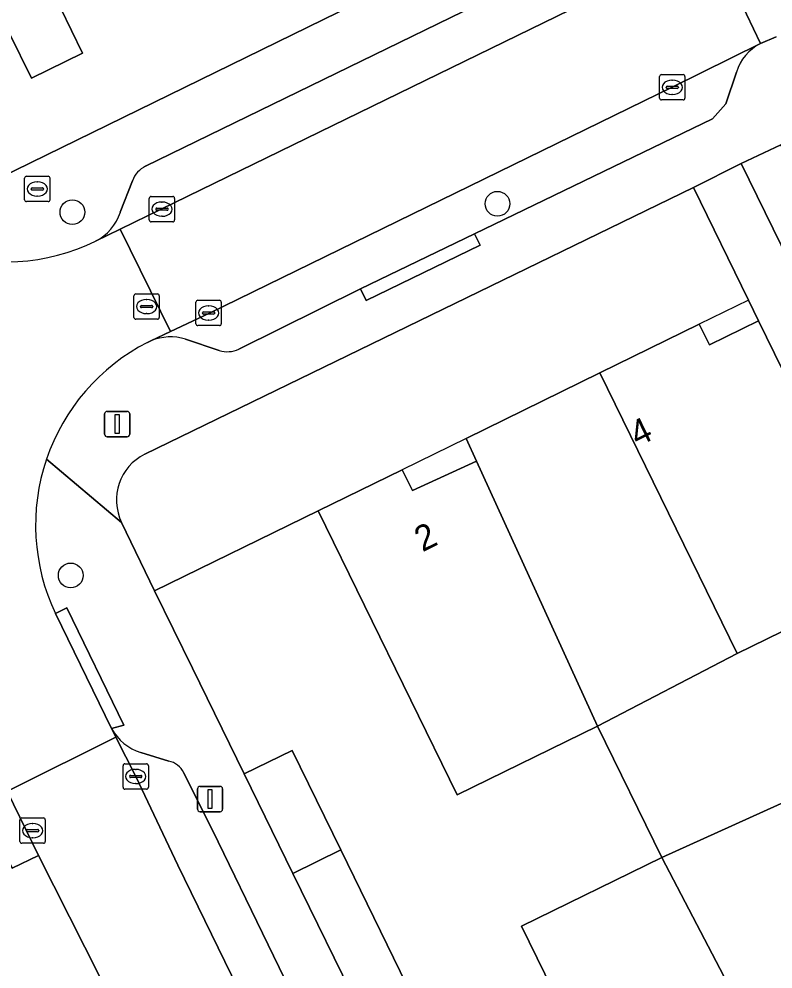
# Model space of a CAD drawing. Extents: x 160455 to 162082, y 388339 to 389736.
# Drawn here: x 161082.33 to 161112.1, y 388891.93 to 388929.42 of the extents above; entities that cross this region are included whole.
import ezdxf

# ---------------------------------------------------------------- set-up
doc = ezdxf.new("R2010")
doc.units = 0
for name, color, linetype in [('IMGEO_Boom', 7, 'Continuous'), ('IMGEO_Brandkraan', 7, 'Continuous'), ('IMGEO_Erf', 7, 'Continuous'), ('IMGEO_Groenvoorziening', 7, 'Continuous'), ('IMGEO_Kolk', 7, 'Continuous'), ('IMGEO_Lichtmast', 7, 'Continuous'), ('IMGEO_Muur', 7, 'Continuous'), ('IMGEO_Pand', 7, 'Continuous'), ('IMGEO_Pand_nummerreeks', 7, 'Continuous'), ('IMGEO_Pand_overbouw', 7, 'Continuous'), ('IMGEO_Parkeervlak_open', 7, 'Continuous'), ('IMGEO_Rijbaan_lokaal_open', 7, 'Continuous'), ('IMGEO_Rioolput', 7, 'Continuous'), ('IMGEO_Voetpad_open', 7, 'Continuous')]:
    doc.layers.add(name, color=color, linetype=linetype)

msp = doc.modelspace()

# ---------------------------------------------------------------- linework, layer by layer
at = {"layer": 'IMGEO_Boom'}
for centre in [(161101.224, 388922.129), (161084.441, 388921.798), (161084.375, 388907.459)]:
    msp.add_circle(centre, 0.489, dxfattribs=at)
at = {"layer": 'IMGEO_Brandkraan'}
for p, q in [((161082.555, 388922.289), (161082.555, 388923.141)), ((161082.63, 388923.215), (161083.482, 388923.215)), ((161083.556, 388923.141), (161083.556, 388922.289)), ((161082.814, 388922.709), (161082.814, 388922.721)), ((161082.857, 388922.758), (161083.255, 388922.758)), ((161083.043, 388922.995), (161083.068, 388922.995)), ((161083.298, 388922.721), (161083.298, 388922.709)), ((161083.252, 388922.672), (161082.854, 388922.672)), ((161083.066, 388922.435), (161083.041, 388922.435)), ((161083.482, 388922.215), (161082.63, 388922.215))]:
    msp.add_line(p, q, dxfattribs=at)
for points in [[(161082.555, 388922.289), (161082.555, 388923.141)], [(161082.63, 388923.215), (161083.482, 388923.215)], [(161083.556, 388923.141), (161083.556, 388922.289)], [(161083.482, 388922.215), (161082.63, 388922.215)]]:
    msp.add_lwpolyline(points, dxfattribs=at)
for centre, radius, start, end in [((161082.632, 388923.139), 0.0765, 91.552, 178.448), ((161082.632, 388923.139), 0.0765, 91.552, 178.448), ((161083.48, 388923.139), 0.0765, 1.552, 88.448), ((161083.48, 388923.139), 0.0765, 1.552, 88.448), ((161082.854, 388922.718), 0.0403, 85.8775, 175.7526), ((161082.851, 388922.708), 0.0366, 178.938, 274.7102), ((161083.255, 388922.715), 0.043, 264.8664, 352.4533), ((161083.259, 388922.72), 0.0386, 1.7309, 96.639), ((161082.632, 388922.291), 0.0765, 181.552, 268.448), ((161082.632, 388922.291), 0.0765, 181.552, 268.448), ((161083.48, 388922.291), 0.0765, 271.552, 358.448), ((161083.48, 388922.291), 0.0765, 271.552, 358.448)]:
    msp.add_arc(centre, radius, start, end, dxfattribs=at)
for centre, major_axis, ratio, start_param, end_param in [((161083.042, 388922.715), (-0.387, 0.002), 0.722429, 4.712389, 7.853982), ((161083.067, 388922.715), (-0.39, 0.002), 0.717154, 1.570796, 4.712389)]:
    msp.add_ellipse(centre, major_axis=major_axis, ratio=ratio, start_param=start_param, end_param=end_param, dxfattribs=at)
at = {"layer": 'IMGEO_Erf'}
for points in [[(161081.565, 388923.156), (161111.976, 388938.028), (161110.663, 388940.713), (161108.409, 388939.609), (161107.53, 388941.405)], [(161083.968, 388929.867), (161084.845, 388928.07), (161082.825, 388927.081), (161081.94, 388928.874)], [(161105.272, 388915.452), (161109.194, 388917.371), (161109.59, 388916.561), (161111.536, 388917.513), (161111.139, 388918.322), (161108.958, 388922.778), (161087.3, 388912.246)], [(161086.386, 388909.55), (161087.685, 388906.848), (161094.15, 388910.011), (161097.464, 388911.632), (161097.863, 388910.815), (161100.399, 388911.972), (161099.99, 388912.868), (161105.272, 388915.452)], [(161127.179, 388885.52), (161124.681, 388890.642), (161122.734, 388889.689), (161122.261, 388889.457), (161118.828, 388887.777), (161113.543, 388885.191), (161107.695, 388882.329), (161102.17, 388893.621), (161107.708, 388896.331), (161105.174, 388901.51), (161099.636, 388898.8), (161094.15, 388910.011), (161087.685, 388906.848), (161089.181, 388903.796), (161091.225, 388899.628), (161093.118, 388900.553), (161095.036, 388896.627), (161097.647, 388891.282), (161099.592, 388887.301), (161097.699, 388886.376), (161101.196, 388879.021), (161102.926, 388875.63)]]:
    msp.add_lwpolyline(points, dxfattribs=at)
for points in [[(161105.272, 388915.452), (161099.99, 388912.868), (161100.399, 388911.972), (161105.174, 388901.51), (161110.689, 388904.378)], [(161113.384, 388898.892), (161107.708, 388896.331), (161112.458, 388887.262), (161117.8, 388889.877)]]:
    msp.add_lwpolyline(points, close=True, dxfattribs=at)
msp.add_arc((161088.195, 388910.439), 2.016, 116.3673, 206.1772, dxfattribs=at)
at = {"layer": 'IMGEO_Groenvoorziening'}
msp.add_lwpolyline([(161117.056, 388915.074), (161112.417, 388924.456), (161110.852, 388923.717), (161118.439, 388908.221), (161119.703, 388908.815), (161119.373, 388909.519)], close=True, dxfattribs=at)
at = {"layer": 'IMGEO_Kolk'}
for p, q in [((161107.698, 388927.226), (161108.55, 388927.226)), ((161107.623, 388926.3), (161107.623, 388927.152)), ((161108.111, 388927.006), (161108.136, 388927.006)), ((161108.624, 388927.152), (161108.624, 388926.3)), ((161107.882, 388926.72), (161107.882, 388926.732)), ((161108.32, 388926.683), (161107.922, 388926.683)), ((161107.925, 388926.769), (161108.323, 388926.769)), ((161108.134, 388926.446), (161108.109, 388926.446)), ((161108.366, 388926.732), (161108.366, 388926.72)), ((161108.55, 388926.226), (161107.698, 388926.226)), ((161087.477, 388921.491), (161087.477, 388922.343)), ((161087.552, 388922.417), (161088.404, 388922.417)), ((161088.478, 388922.343), (161088.478, 388921.491)), ((161087.779, 388921.96), (161088.177, 388921.96)), ((161087.965, 388922.197), (161087.99, 388922.197)), ((161087.736, 388921.911), (161087.736, 388921.923)), ((161088.174, 388921.874), (161087.776, 388921.874)), ((161087.988, 388921.637), (161087.963, 388921.637)), ((161088.22, 388921.923), (161088.22, 388921.911)), ((161088.404, 388921.417), (161087.552, 388921.417)), ((161089.317, 388917.393), (161089.317, 388918.245)), ((161089.392, 388918.319), (161090.244, 388918.319)), ((161090.318, 388918.245), (161090.318, 388917.393)), ((161089.576, 388917.813), (161089.576, 388917.825)), ((161089.619, 388917.862), (161090.017, 388917.862)), ((161089.805, 388918.099), (161089.83, 388918.099)), ((161090.06, 388917.825), (161090.06, 388917.813)), ((161090.014, 388917.776), (161089.616, 388917.776)), ((161089.828, 388917.539), (161089.803, 388917.539)), ((161090.244, 388917.319), (161089.392, 388917.319)), ((161086.44, 388899.098), (161086.44, 388899.95)), ((161086.515, 388900.024), (161087.367, 388900.024)), ((161087.441, 388899.95), (161087.441, 388899.098)), ((161086.699, 388899.518), (161086.699, 388899.53)), ((161087.137, 388899.481), (161086.739, 388899.481)), ((161086.742, 388899.567), (161087.14, 388899.567)), ((161086.928, 388899.804), (161086.953, 388899.804)), ((161087.183, 388899.53), (161087.183, 388899.518)), ((161086.951, 388899.244), (161086.926, 388899.244)), ((161087.367, 388899.024), (161086.515, 388899.024)), ((161082.37, 388896.961), (161082.37, 388897.813)), ((161082.445, 388897.887), (161083.297, 388897.887)), ((161082.858, 388897.667), (161082.883, 388897.667)), ((161083.371, 388897.813), (161083.371, 388896.961)), ((161082.629, 388897.381), (161082.629, 388897.393)), ((161083.067, 388897.344), (161082.669, 388897.344)), ((161082.672, 388897.43), (161083.07, 388897.43)), ((161083.113, 388897.393), (161083.113, 388897.381)), ((161083.297, 388896.887), (161082.445, 388896.887)), ((161082.881, 388897.107), (161082.856, 388897.107))]:
    msp.add_line(p, q, dxfattribs=at)
for points in [[(161107.698, 388927.226), (161108.55, 388927.226)], [(161107.623, 388926.3), (161107.623, 388927.152)], [(161108.624, 388927.152), (161108.624, 388926.3)], [(161108.55, 388926.226), (161107.698, 388926.226)], [(161087.477, 388921.491), (161087.477, 388922.343)], [(161087.552, 388922.417), (161088.404, 388922.417)], [(161088.478, 388922.343), (161088.478, 388921.491)], [(161088.404, 388921.417), (161087.552, 388921.417)], [(161089.317, 388917.393), (161089.317, 388918.245)], [(161089.392, 388918.319), (161090.244, 388918.319)], [(161090.318, 388918.245), (161090.318, 388917.393)], [(161090.244, 388917.319), (161089.392, 388917.319)], [(161086.44, 388899.098), (161086.44, 388899.95)], [(161086.515, 388900.024), (161087.367, 388900.024)], [(161087.441, 388899.95), (161087.441, 388899.098)], [(161087.367, 388899.024), (161086.515, 388899.024)], [(161082.37, 388896.961), (161082.37, 388897.813)], [(161082.445, 388897.887), (161083.297, 388897.887)], [(161083.371, 388897.813), (161083.371, 388896.961)], [(161083.297, 388896.887), (161082.445, 388896.887)]]:
    msp.add_lwpolyline(points, dxfattribs=at)
for centre, radius, start, end in [((161107.7, 388927.15), 0.0765, 91.552, 178.448), ((161107.7, 388927.15), 0.0765, 91.552, 178.448), ((161108.548, 388927.15), 0.0765, 1.552, 88.448), ((161108.548, 388927.15), 0.0765, 1.552, 88.448), ((161107.922, 388926.729), 0.0403, 85.8775, 175.7526), ((161107.919, 388926.719), 0.0366, 178.938, 274.7102), ((161108.323, 388926.726), 0.043, 264.8664, 352.4533), ((161108.327, 388926.731), 0.0386, 1.7309, 96.639), ((161107.7, 388926.302), 0.0765, 181.552, 268.448), ((161107.7, 388926.302), 0.0765, 181.552, 268.448), ((161108.548, 388926.302), 0.0765, 271.552, 358.448), ((161108.548, 388926.302), 0.0765, 271.552, 358.448), ((161087.554, 388922.341), 0.0765, 91.552, 178.448), ((161087.554, 388922.341), 0.0765, 91.552, 178.448), ((161088.402, 388922.341), 0.0765, 1.552, 88.448), ((161088.402, 388922.341), 0.0765, 1.552, 88.448), ((161087.776, 388921.92), 0.0403, 85.8775, 175.7526), ((161088.181, 388921.922), 0.0386, 1.7309, 96.639), ((161087.773, 388921.91), 0.0366, 178.938, 274.7102), ((161088.177, 388921.917), 0.043, 264.8664, 352.4533), ((161087.554, 388921.493), 0.0765, 181.552, 268.448), ((161087.554, 388921.493), 0.0765, 181.552, 268.448), ((161088.402, 388921.493), 0.0765, 271.552, 358.448), ((161088.402, 388921.493), 0.0765, 271.552, 358.448), ((161089.394, 388918.243), 0.0765, 91.552, 178.448), ((161089.394, 388918.243), 0.0765, 91.552, 178.448), ((161090.242, 388918.243), 0.0765, 1.552, 88.448), ((161090.242, 388918.243), 0.0765, 1.552, 88.448), ((161089.616, 388917.822), 0.0403, 85.8775, 175.7526), ((161090.021, 388917.824), 0.0386, 1.7309, 96.639), ((161089.613, 388917.812), 0.0366, 178.938, 274.7102), ((161090.017, 388917.819), 0.043, 264.8664, 352.4533), ((161089.394, 388917.395), 0.0765, 181.552, 268.448), ((161089.394, 388917.395), 0.0765, 181.552, 268.448), ((161090.242, 388917.395), 0.0765, 271.552, 358.448), ((161090.242, 388917.395), 0.0765, 271.552, 358.448), ((161086.517, 388899.948), 0.0765, 91.552, 178.448), ((161086.517, 388899.948), 0.0765, 91.552, 178.448), ((161087.365, 388899.948), 0.0765, 1.552, 88.448), ((161087.365, 388899.948), 0.0765, 1.552, 88.448), ((161086.739, 388899.527), 0.0403, 85.8775, 175.7526), ((161086.736, 388899.517), 0.0366, 178.938, 274.7102), ((161087.14, 388899.524), 0.043, 264.8664, 352.4533), ((161087.144, 388899.529), 0.0386, 1.7309, 96.639), ((161086.517, 388899.1), 0.0765, 181.552, 268.448), ((161086.517, 388899.1), 0.0765, 181.552, 268.448), ((161087.365, 388899.1), 0.0765, 271.552, 358.448), ((161087.365, 388899.1), 0.0765, 271.552, 358.448), ((161082.447, 388897.811), 0.0765, 91.552, 178.448), ((161082.447, 388897.811), 0.0765, 91.552, 178.448), ((161083.295, 388897.811), 0.0765, 1.552, 88.448), ((161083.295, 388897.811), 0.0765, 1.552, 88.448), ((161082.669, 388897.39), 0.0403, 85.8775, 175.7526), ((161082.666, 388897.38), 0.0366, 178.938, 274.7102), ((161083.07, 388897.387), 0.043, 264.8664, 352.4533), ((161083.074, 388897.392), 0.0386, 1.7309, 96.639), ((161082.447, 388896.963), 0.0765, 181.552, 268.448), ((161082.447, 388896.963), 0.0765, 181.552, 268.448), ((161083.295, 388896.963), 0.0765, 271.552, 358.448), ((161083.295, 388896.963), 0.0765, 271.552, 358.448)]:
    msp.add_arc(centre, radius, start, end, dxfattribs=at)
for centre, major_axis, ratio, start_param, end_param in [((161108.11, 388926.726), (-0.387, 0.002), 0.722429, 4.712389, 7.853982), ((161108.135, 388926.726), (-0.39, 0.002), 0.717154, 1.570796, 4.712389), ((161087.964, 388921.917), (-0.387, 0.002), 0.722429, 4.712389, 7.853982), ((161087.989, 388921.917), (-0.39, 0.002), 0.717154, 1.570796, 4.712389), ((161089.804, 388917.819), (-0.387, 0.002), 0.722429, 4.712389, 7.853982), ((161089.829, 388917.819), (-0.39, 0.002), 0.717154, 1.570796, 4.712389), ((161086.927, 388899.524), (-0.387, 0.002), 0.722429, 4.712389, 7.853982), ((161086.952, 388899.524), (-0.39, 0.002), 0.717154, 1.570796, 4.712389), ((161082.857, 388897.387), (-0.387, 0.002), 0.722429, 4.712389, 7.853982), ((161082.882, 388897.387), (-0.39, 0.002), 0.717154, 1.570796, 4.712389)]:
    msp.add_ellipse(centre, major_axis=major_axis, ratio=ratio, start_param=start_param, end_param=end_param, dxfattribs=at)
at = {"layer": 'IMGEO_Lichtmast'}
for p, q in [((161085.713, 388913.033), (161085.713, 388913.833)), ((161085.713, 388913.833), (161085.713, 388913.033)), ((161085.813, 388913.933), (161086.603, 388913.933)), ((161086.603, 388913.933), (161085.813, 388913.933)), ((161086.703, 388913.833), (161086.703, 388913.033)), ((161086.703, 388913.033), (161086.703, 388913.833)), ((161086.603, 388912.933), (161085.813, 388912.933)), ((161085.813, 388912.933), (161086.603, 388912.933)), ((161089.48, 388899.134), (161090.27, 388899.134)), ((161090.27, 388899.134), (161089.48, 388899.134)), ((161089.38, 388898.234), (161089.38, 388899.034)), ((161089.38, 388899.034), (161089.38, 388898.234)), ((161090.37, 388899.034), (161090.37, 388898.234)), ((161090.37, 388898.234), (161090.37, 388899.034)), ((161090.27, 388898.134), (161089.48, 388898.134)), ((161089.48, 388898.134), (161090.27, 388898.134))]:
    msp.add_line(p, q, dxfattribs=at)
for points in [[(161086.133, 388913.808), (161086.283, 388913.808), (161086.283, 388913.058), (161086.133, 388913.058), (161086.133, 388913.808)], [(161089.8, 388899.009), (161089.95, 388899.009), (161089.95, 388898.259), (161089.8, 388898.259), (161089.8, 388899.009)]]:
    msp.add_lwpolyline(points, dxfattribs=at)
for centre, start, end in [((161085.813, 388913.833), 90, 180), ((161085.813, 388913.833), 90, 180), ((161086.603, 388913.833), 0, 90), ((161086.603, 388913.833), 360, 90), ((161085.813, 388913.033), 180, 270), ((161085.813, 388913.033), 180, 270), ((161086.603, 388913.033), 270, 0), ((161086.603, 388913.033), 270, 0), ((161089.48, 388899.034), 90, 180), ((161089.48, 388899.034), 90, 180), ((161090.27, 388899.034), 0, 90), ((161090.27, 388899.034), 360, 90), ((161089.48, 388898.234), 180, 270), ((161089.48, 388898.234), 180, 270), ((161090.27, 388898.234), 270, 0), ((161090.27, 388898.234), 270, 0)]:
    msp.add_arc(centre, 0.1, start, end, dxfattribs=at)
at = {"layer": 'IMGEO_Muur'}
msp.add_lwpolyline([(161089.181, 388903.796), (161091.225, 388899.628)], dxfattribs=at)
at = {"layer": 'IMGEO_Pand'}
for points in [[(161079.63, 388938.75), (161078.423, 388941.221), (161073.053, 388938.594), (161074.256, 388936.121), (161078.587, 388927.22), (161081.94, 388928.874), (161082.825, 388927.081), (161084.845, 388928.07), (161083.968, 388929.867)], [(161111.536, 388917.513), (161109.59, 388916.561), (161109.194, 388917.371), (161105.272, 388915.452), (161110.689, 388904.378), (161116.561, 388907.242)], [(161100.399, 388911.972), (161097.863, 388910.815), (161097.464, 388911.632), (161094.15, 388910.011), (161099.636, 388898.8), (161105.174, 388901.51)], [(161119.249, 388901.747), (161116.561, 388907.242), (161110.689, 388904.378), (161105.174, 388901.51), (161107.708, 388896.331), (161113.384, 388898.892)], [(161093.149, 388895.689), (161095.036, 388896.627), (161093.118, 388900.553), (161091.225, 388899.628)], [(161097.647, 388891.282), (161095.036, 388896.627), (161093.149, 388895.689), (161095.757, 388890.351)], [(161107.708, 388896.331), (161102.17, 388893.621), (161107.695, 388882.329), (161113.543, 388885.191), (161112.458, 388887.262)]]:
    msp.add_lwpolyline(points, close=True, dxfattribs=at)
at = {"layer": 'IMGEO_Pand_overbouw'}
for points in [[(161109.194, 388917.371), (161109.59, 388916.561), (161111.536, 388917.513), (161111.139, 388918.322)], [(161100.399, 388911.972), (161099.99, 388912.868), (161097.464, 388911.632), (161097.863, 388910.815)]]:
    msp.add_lwpolyline(points, close=True, dxfattribs=at)
at = {"layer": 'IMGEO_Parkeervlak_open'}
for points in [[(161085.351, 388920.653), (161086.327, 388921.127), (161087.945, 388921.913), (161106.173, 388930.81), (161109.669, 388932.523), (161108.894, 388934.123), (161087.331, 388923.612)], [(161111.607, 388928.453), (161108.124, 388926.728), (161089.851, 388917.809), (161088.315, 388917.083), (161087.542, 388916.718)], [(161091.007, 388916.393), (161095.821, 388918.766), (161100.319, 388920.946), (161109.711, 388925.484), (161110.241, 388926.07), (161110.657, 388927.328)], [(161086.81, 388923.039), (161086.333, 388921.803)], [(161088.913, 388916.781), (161090.238, 388916.336)], [(161085.985, 388901.416), (161086.153, 388901.081), (161086.939, 388899.524), (161088.6, 388896.027), (161091.519, 388890.034), (161096.308, 388880.335), (161097.019, 388878.812)], [(161088.244, 388900.133), (161087.141, 388900.472)], [(161097.197, 388882.521), (161090.19, 388896.94), (161088.84, 388899.671)]]:
    msp.add_lwpolyline(points, dxfattribs=at)
for centre, radius, start, end in [((161112.475, 388926.756), 1.906, 117.0955, 162.5461), ((161087.761, 388922.698), 1.01, 115.1742, 160.2685), ((161084.475, 388922.396), 1.951, 296.6992, 342.3119), ((161088.312, 388914.909), 1.966, 72.2065, 113.0555), ((161090.549, 388917.362), 1.072, 253.1666, 295.3117), ((161087.745, 388902.391), 2.012, 208.9896, 252.5396), ((161088.055, 388899.273), 0.881, 26.8645, 77.5721)]:
    msp.add_arc(centre, radius, start, end, dxfattribs=at)
at = {"layer": 'IMGEO_Rijbaan_lokaal_open'}
for points in [[(161129.34, 388937.046), (161129.901, 388937.378), (161127.839, 388941.376), (161127.281, 388941.131), (161109.669, 388932.523), (161111.607, 388928.453), (161112.23, 388928.718)], [(161074.552, 388924.459), (161074.497, 388924.595), (161074.087, 388925.423), (161070.03, 388923.435), (161069.799, 388923.322), (161070.691, 388921.499), (161074.433, 388914.111), (161075.68, 388911.65), (161080.164, 388902.444), (161081.87, 388898.942), (161082.068, 388899.039), (161086.153, 388901.081), (161085.985, 388901.416), (161083.774, 388905.958)], [(161087.404, 388916.653), (161087.542, 388916.718), (161088.315, 388917.083), (161086.327, 388921.127), (161085.351, 388920.653)], [(161083.103, 388896.411), (161082.066, 388895.906), (161079.128, 388901.939), (161079.329, 388902.055), (161080.164, 388902.444), (161075.68, 388911.65), (161071.571, 388909.609), (161071.197, 388909.576), (161069.166, 388910.249), (161068.875, 388910.523), (161068.654, 388910.948)], [(161068.179, 388905.883), (161068.276, 388905.655), (161071.407, 388899.358), (161069.164, 388898.255), (161069.887, 388896.777), (161071.29, 388893.91), (161070.631, 388893.593), (161070.753, 388893.358), (161064.755, 388890.424), (161068.599, 388882.532), (161068.844, 388882.13), (161085.023, 388889.833), (161086.153, 388890.371), (161083.103, 388896.411)], [(161099.4, 388873.927), (161099.25, 388874.207), (161097.019, 388878.812), (161096.308, 388880.335), (161091.519, 388890.034), (161088.6, 388896.027), (161086.939, 388899.524), (161086.153, 388901.081), (161082.068, 388899.039), (161081.87, 388898.942), (161083.103, 388896.411), (161086.153, 388890.371), (161088.014, 388886.618), (161096.61, 388869.291)]]:
    msp.add_lwpolyline(points, dxfattribs=at)
for points in [[(161109.669, 388932.523), (161106.173, 388930.81), (161087.945, 388921.913), (161086.327, 388921.127), (161088.315, 388917.083), (161089.851, 388917.809), (161108.124, 388926.728), (161111.607, 388928.453)], [(161080.164, 388902.444), (161079.329, 388902.055), (161079.128, 388901.939), (161082.066, 388895.906), (161083.103, 388896.411), (161081.87, 388898.942)]]:
    msp.add_lwpolyline(points, close=True, dxfattribs=at)
for centre, radius, start, end in [((161081.823, 388927.866), 8.03, 250.5869, 296.0626), ((161091.08, 388909.442), 8.094, 117.0087, 161.2525), ((161091.082, 388909.442), 8.096, 161.2631, 205.4897)]:
    msp.add_arc(centre, radius, start, end, dxfattribs=at)
at = {"layer": 'IMGEO_Rioolput'}
for p, q in [((161086.946, 388918.573), (161087.798, 388918.573)), ((161086.871, 388917.647), (161086.871, 388918.499)), ((161087.359, 388918.353), (161087.384, 388918.353)), ((161087.872, 388918.499), (161087.872, 388917.647)), ((161087.13, 388918.067), (161087.13, 388918.079)), ((161087.568, 388918.03), (161087.17, 388918.03)), ((161087.173, 388918.116), (161087.571, 388918.116)), ((161087.614, 388918.079), (161087.614, 388918.067)), ((161087.798, 388917.573), (161086.946, 388917.573)), ((161087.382, 388917.793), (161087.357, 388917.793))]:
    msp.add_line(p, q, dxfattribs=at)
for points in [[(161086.946, 388918.573), (161087.798, 388918.573)], [(161086.871, 388917.647), (161086.871, 388918.499)], [(161087.872, 388918.499), (161087.872, 388917.647)], [(161087.798, 388917.573), (161086.946, 388917.573)]]:
    msp.add_lwpolyline(points, dxfattribs=at)
for centre, radius, start, end in [((161086.948, 388918.497), 0.0765, 91.552, 178.448), ((161086.948, 388918.497), 0.0765, 91.552, 178.448), ((161087.796, 388918.497), 0.0765, 1.552, 88.448), ((161087.796, 388918.497), 0.0765, 1.552, 88.448), ((161087.17, 388918.076), 0.0403, 85.8775, 175.7526), ((161087.167, 388918.066), 0.0366, 178.938, 274.7102), ((161087.571, 388918.073), 0.043, 264.8664, 352.4533), ((161087.575, 388918.078), 0.0386, 1.7309, 96.639), ((161086.948, 388917.649), 0.0765, 181.552, 268.448), ((161086.948, 388917.649), 0.0765, 181.552, 268.448), ((161087.796, 388917.649), 0.0765, 271.552, 358.448), ((161087.796, 388917.649), 0.0765, 271.552, 358.448)]:
    msp.add_arc(centre, radius, start, end, dxfattribs=at)
for centre, major_axis, ratio, start_param, end_param in [((161087.358, 388918.073), (-0.387, 0.002), 0.722429, 4.712389, 7.853982), ((161087.383, 388918.073), (-0.39, 0.002), 0.717154, 1.570796, 4.712389)]:
    msp.add_ellipse(centre, major_axis=major_axis, ratio=ratio, start_param=start_param, end_param=end_param, dxfattribs=at)
at = {"layer": 'IMGEO_Voetpad_open'}
for points in [[(161168.645, 388965.757), (161160.136, 388961.605), (161148.628, 388955.951), (161113.344, 388938.697), (161111.976, 388938.028), (161081.565, 388923.156)], [(161087.331, 388923.612), (161108.894, 388934.123), (161109.453, 388934.404), (161126.471, 388942.742), (161127.039, 388943.012), (161146.164, 388952.392), (161145.945, 388952.841), (161150.272, 388954.954)], [(161112.23, 388928.718), (161111.607, 388928.453)], [(161087.3, 388912.246), (161108.958, 388922.778), (161110.852, 388923.717), (161112.417, 388924.456), (161119.517, 388927.915)], [(161110.657, 388927.328), (161110.241, 388926.07), (161109.711, 388925.484), (161100.319, 388920.946), (161100.537, 388920.497), (161096.039, 388918.317), (161095.821, 388918.766), (161091.007, 388916.393)], [(161086.333, 388921.803), (161086.81, 388923.039)], [(161087.542, 388916.718), (161087.404, 388916.653)], [(161090.238, 388916.336), (161088.913, 388916.781)], [(161083.415, 388912.043), (161086.386, 388909.55)], [(161089.181, 388903.796), (161087.685, 388906.848), (161086.386, 388909.55), (161083.415, 388912.043)], [(161083.774, 388905.958), (161084.223, 388906.176), (161086.471, 388901.553), (161085.985, 388901.416)], [(161097.019, 388878.812), (161097.468, 388879.03), (161099.699, 388874.425), (161099.25, 388874.207), (161099.4, 388873.927), (161102.926, 388875.63), (161101.196, 388879.021), (161097.699, 388886.376), (161095.757, 388890.351), (161093.149, 388895.689), (161091.225, 388899.628), (161089.181, 388903.796)], [(161087.141, 388900.472), (161088.244, 388900.133)], [(161088.84, 388899.671), (161090.19, 388896.94), (161097.197, 388882.521)]]:
    msp.add_lwpolyline(points, dxfattribs=at)
for points in [[(161110.852, 388923.717), (161108.958, 388922.778), (161111.139, 388918.322), (161111.536, 388917.513), (161116.561, 388907.242), (161119.249, 388901.747), (161124.331, 388891.358), (161124.681, 388890.642), (161127.179, 388885.52), (161129.089, 388886.47), (161127.753, 388889.198), (161118.904, 388907.272), (161118.439, 388908.221)], [(161095.821, 388918.766), (161096.039, 388918.317), (161100.537, 388920.497), (161100.319, 388920.946)], [(161085.985, 388901.416), (161086.471, 388901.553), (161084.223, 388906.176), (161083.774, 388905.958)]]:
    msp.add_lwpolyline(points, close=True, dxfattribs=at)
for centre, radius, start, end in [((161112.475, 388926.756), 1.906, 117.0955, 162.5461), ((161087.761, 388922.698), 1.01, 115.1742, 160.2685), ((161084.475, 388922.396), 1.951, 296.6992, 342.3119), ((161081.823, 388927.866), 8.03, 250.5869, 296.0626), ((161088.312, 388914.909), 1.966, 72.2065, 113.0555), ((161091.08, 388909.442), 8.094, 117.0087, 161.2525), ((161090.549, 388917.362), 1.072, 253.1666, 295.3117), ((161088.195, 388910.439), 2.016, 116.3673, 206.1772), ((161091.082, 388909.442), 8.096, 161.2631, 205.4897), ((161087.745, 388902.391), 2.012, 208.9896, 252.5396), ((161088.055, 388899.273), 0.881, 26.8645, 77.5721)]:
    msp.add_arc(centre, radius, start, end, dxfattribs=at)

# ---------------------------------------------------------------- texts
at = {"layer": 'IMGEO_Pand_nummerreeks'}
for s, p in [('4', (161106.758, 388912.527)), ('2', (161098.262, 388908.371))]:
    msp.add_text(s, height=1, rotation=26.0696, dxfattribs=at).set_placement(p)

doc.saveas('drawing.dxf')
